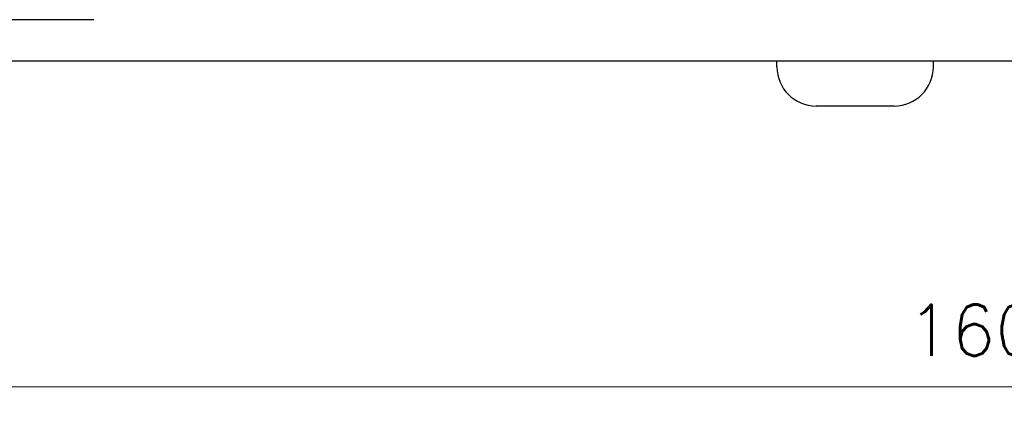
# Model space of a CAD drawing. Header units: millimetres. Extents: x 399 to 6233, y -1870 to 1602.
# Tile 521 of 656: x 5971 to 6019, y -138 to -119. Entities that reach past the tile are written whole.
import ezdxf

# ---------------------------------------------------------------- set-up
doc = ezdxf.new("R2010")
doc.units = ezdxf.units.MM
doc.layers.add('AM_5', color=3, linetype='Continuous', lineweight=25)
doc.layers.add('可見 (ISO)', color=7, linetype='Continuous', lineweight=25)
doc.styles.add('尺寸標註', font='romans.shx', dxfattribs={"bigfont": 'CHINESET.SHX'})
doc.dimstyles.new('CNS1$0', dxfattribs={"dimtxt": 2.5, "dimasz": 2.5, "dimexe": 1, "dimexo": 1, "dimgap": 1.5, "dimtad": 1, "dimtoh": 1, "dimdec": 1, "dimdsep": 46, "dimtxsty": '尺寸標註', "dimcen": 0, "dimclrd": 2, "dimclre": 2, "dimclrt": 1, "dimadec": 0, "dimazin": 2, "dimtp": 0.1, "dimtm": 0.1, "dimtfac": 0.71, "dimtdec": 1, "dimtmove": 0, "dimatfit": 0, "dimfxl": 0, "dimlwd": 13, "dimlwe": 13, "dimarcsym": 0})

# ---------------------------------------------------------------- blocks, each defined once
blk = doc.blocks.new('*D332')
at = {"layer": 'AM_5', "color": 2, "lineweight": 13}
for p, q in [((6099.13, -103.796), (6099.13, -138.156)), ((5938.43, -120.028), (5938.43, -138.156)), ((6096.63, -137.156), (5940.93, -137.156))]:
    blk.add_line(p, q, dxfattribs=at)
at = {"layer": 'AM_5', "color": 2, "lineweight": -2}
for points in [[(5940.93, -136.739), (5940.93, -137.573), (5938.43, -137.156)], [(6096.63, -136.739), (6096.63, -137.573), (6099.13, -137.156)]]:
    blk.add_solid(points, dxfattribs=at)
at = {"layer": 'Defpoints', "color": 0, "lineweight": -2}
for p in [(6099.13, -102.796), (5938.43, -119.028), (5938.43, -137.156)]:
    blk.add_point(p, dxfattribs=at)
at = {"layer": 'AM_5', "color": 1, "insert": (6018.78, -134.406), "char_height": 2.5, "attachment_point": 5, "style": '尺寸標註'}
blk.add_mtext('160.7', dxfattribs=at)

msp = doc.modelspace()

# ---------------------------------------------------------------- linework, layer by layer
at = {"layer": '可見 (ISO)'}
for p, q in [((5974.43, -119.296), (5956.43, -119.296)), ((5956.43, -121.296), (6054.43, -121.296)), ((6007.63, -121.596), (6007.63, -121.296)), ((6015.23, -121.596), (6015.23, -121.296)), ((6013.33, -123.496), (6009.53, -123.496))]:
    msp.add_line(p, q, dxfattribs=at)
for centre, start, end in [((6009.53, -121.596), 180, 270), ((6013.33, -121.596), 270, 0)]:
    msp.add_arc(centre, 1.9, start, end, dxfattribs=at)

# ---------------------------------------------------------------- dimensions: what is measured, and where the dimension line sits
at = {"layer": 'AM_5'}
dim = msp.add_linear_dim(base=(5938.43, -137.156), p1=(6099.13, -102.796), p2=(5938.43, -119.028), dimstyle='CNS1$0', override={"dimfxl": 4, "dimarcsym": 1}, dxfattribs=at)
dim.commit()
dim.dimension.update_dxf_attribs({"geometry": '*D332', "text_midpoint": (6018.78, -134.406)})

doc.saveas('drawing.dxf')
